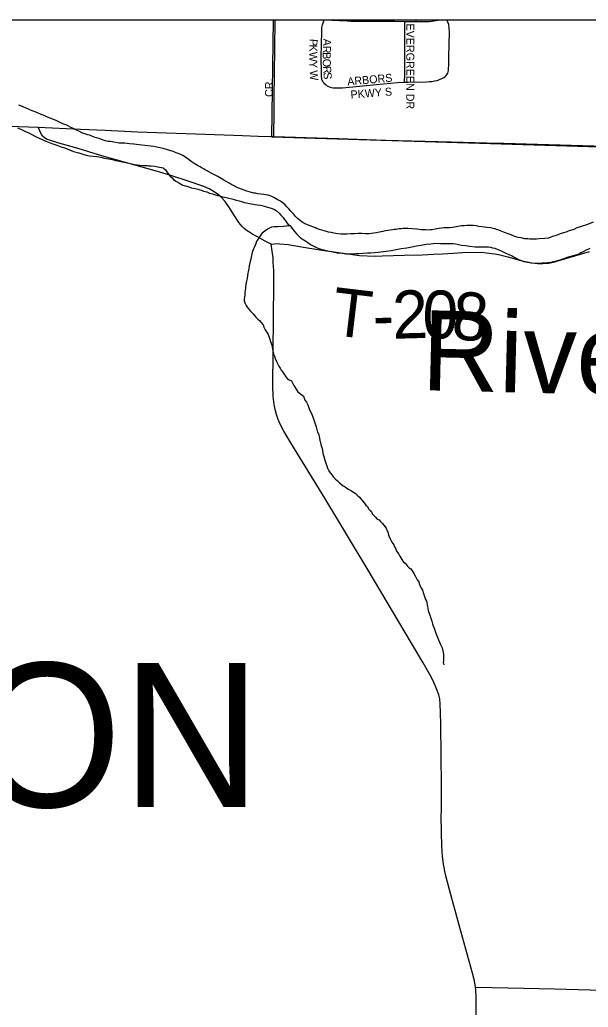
# Model space of a CAD drawing. Extents: x 0 to 68, y 0 to 52.9.
# Drawn here: x 60.854 to 62.63, y 49.856 to 52.941 of the extents above; entities that cross this region are included whole.
import ezdxf

# ---------------------------------------------------------------- set-up
doc = ezdxf.new("R2010")
doc.units = 0
for name, color, linetype in [('Default', 7, 'Continuous'), ('GM_X_County_Road', 7, 'Continuous'), ('GM_X_Minor_River', 7, 'Continuous'), ('GM_X_State_Route', 7, 'Continuous'), ('GM_X_Township_Road', 7, 'Continuous'), ('GM_X_Township_Road_Text', 7, 'Continuous'), ('GM_X_Township_Text', 7, 'Continuous')]:
    doc.layers.add(name, color=color, linetype=linetype)

msp = doc.modelspace()

# ---------------------------------------------------------------- linework, layer by layer
at = {"layer": 'Default'}
msp.add_line((49.5172, 52.9414), (67.9972, 52.9414), dxfattribs=at)
for points in [[(64.3086, 52.9414), (64.3043, 52.4928), (61.6416, 52.5741), (61.6468, 52.9414)], [(61.6485, 52.6538), (61.6492, 52.6927), (61.65, 52.7761), (61.6508, 52.8499), (61.6519, 52.9414)], [(61.8124, 52.7361), (61.8097, 52.7379), (61.8075, 52.7398), (61.8045, 52.7428), (61.8023, 52.746), (61.8004, 52.7495), (61.7989, 52.7526), (61.7981, 52.7551), (61.7975, 52.7573), (61.7973, 52.7595), (61.7971, 52.7612), (61.7969, 52.7638), (61.7968, 52.7682), (61.7964, 52.7791), (61.7957, 52.8191), (61.7964, 52.8688), (61.7977, 52.9009), (61.7978, 52.9116), (61.7982, 52.9173), (61.7998, 52.9254), (61.8046, 52.9414)], [(61.8053, 52.9414), (61.8768, 52.9376), (61.888, 52.9375)], [(61.888, 52.9375), (62.0258, 52.9366), (62.0575, 52.9361)], [(62.0564, 52.7461), (62.0568, 52.7712), (62.0569, 52.8301), (62.0575, 52.9216), (62.0575, 52.9361)], [(62.0575, 52.9361), (62.0927, 52.9355)], [(62.0927, 52.9355), (62.0928, 52.9414)], [(62.0927, 52.9355), (62.1248, 52.9359), (62.1334, 52.9362), (62.1411, 52.9371), (62.1673, 52.9414)], [(62.1864, 52.7675), (62.1891, 52.7712), (62.191, 52.7746), (62.1927, 52.7791), (62.1936, 52.7832), (62.194, 52.7878), (62.1947, 52.8008), (62.195, 52.826), (62.1961, 52.9041), (62.1959, 52.9139), (62.1956, 52.9186), (62.1949, 52.9227), (62.1942, 52.9264), (62.1887, 52.9414)], [(62.0564, 52.7461), (62.0675, 52.7467), (62.1252, 52.7476), (62.1338, 52.7481), (62.1417, 52.7489), (62.1498, 52.7502), (62.1578, 52.752), (62.1656, 52.7546), (62.1726, 52.7578), (62.1792, 52.7613), (62.183, 52.7643), (62.1864, 52.7675)], [(61.8124, 52.7361), (61.8186, 52.7331), (61.8242, 52.7308), (61.8274, 52.7299), (61.8327, 52.7289), (61.8374, 52.7286), (61.8456, 52.7285), (61.8621, 52.7291), (61.9688, 52.7391), (62.0345, 52.7449), (62.0564, 52.7461)], [(61.0474, 52.5879), (61.0384, 52.593), (61.0294, 52.5972), (61.0214, 52.6013), (61.0134, 52.6044), (61.0064, 52.6085), (60.9984, 52.6127), (60.9934, 52.6137), (60.9864, 52.6168), (60.9784, 52.621), (60.9694, 52.6251), (60.9573, 52.6303), (60.9493, 52.6344), (60.9403, 52.6375), (60.9303, 52.6427), (60.9203, 52.6458), (60.9113, 52.65), (60.9022, 52.6541), (60.8922, 52.6572), (60.8832, 52.6614), (60.8742, 52.6655), (60.8642, 52.6697), (60.8511, 52.6749)], [(60.8472, 52.6036), (60.8572, 52.5994), (60.8653, 52.5953), (60.8733, 52.5912), (60.8823, 52.5881), (60.8913, 52.5829), (60.9053, 52.5757), (60.9143, 52.5716), (60.9213, 52.5685), (60.9283, 52.5654), (60.9353, 52.5623), (60.9453, 52.5581), (60.9574, 52.5539), (60.9694, 52.5498), (60.9804, 52.5456), (60.9935, 52.5414), (61.0075, 52.5362), (61.0215, 52.53), (61.0386, 52.5257), (61.0506, 52.5216), (61.0617, 52.5184), (61.0717, 52.5163), (61.0828, 52.5151), (61.0949, 52.514), (61.1069, 52.5118), (61.119, 52.5086), (61.131, 52.5064), (61.1431, 52.5043), (61.1531, 52.5021), (61.1652, 52.5), (61.1742, 52.4978), (61.1853, 52.4957), (61.1983, 52.4925), (61.2134, 52.4893), (61.2285, 52.4871), (61.2385, 52.486), (61.2436, 52.4859), (61.2526, 52.4858), (61.2576, 52.4847), (61.2647, 52.4846), (61.2758, 52.4835), (61.2848, 52.4823), (61.3019, 52.4791), (61.3088, 52.472), (61.3138, 52.4659), (61.3187, 52.4588), (61.3237, 52.4527), (61.3297, 52.4476), (61.3347, 52.4425), (61.3416, 52.4374), (61.3506, 52.4322), (61.3636, 52.425), (61.3787, 52.4208), (61.3907, 52.4167), (61.4018, 52.4145), (61.4108, 52.4124), (61.4168, 52.4103), (61.4219, 52.4092), (61.4279, 52.4061), (61.4379, 52.404), (61.4469, 52.3998), (61.4559, 52.3977), (61.465, 52.3946), (61.477, 52.3914)], [(61.8663, 52.2718), (61.8572, 52.2719), (61.8482, 52.273), (61.8351, 52.2742), (61.8271, 52.2763), (61.819, 52.2774), (61.812, 52.2795), (61.7899, 52.2859), (61.7829, 52.288), (61.7779, 52.291), (61.7699, 52.2942), (61.7608, 52.2973), (61.7558, 52.2994), (61.7478, 52.3025), (61.7418, 52.3056), (61.7348, 52.3097), (61.7268, 52.3158), (61.7209, 52.3219), (61.7159, 52.327), (61.709, 52.3351), (61.701, 52.3433), (61.695, 52.3504), (61.6881, 52.3565), (61.6831, 52.3626), (61.6772, 52.3687), (61.6722, 52.3718), (61.6662, 52.3759), (61.6582, 52.38), (61.6482, 52.3862), (61.6412, 52.3893), (61.6361, 52.3913), (61.6301, 52.3934), (61.6241, 52.3945), (61.6161, 52.3956), (61.607, 52.3967), (61.598, 52.3979), (61.5899, 52.4), (61.5849, 52.4), (61.5638, 52.4053), (61.5548, 52.4085), (61.5468, 52.4116), (61.5387, 52.4147), (61.5297, 52.4188), (61.5237, 52.4229), (61.5167, 52.426), (61.5097, 52.4302), (61.5007, 52.4353), (61.4917, 52.4404), (61.4827, 52.4456), (61.4727, 52.4517), (61.4647, 52.4559), (61.4577, 52.459), (61.4517, 52.4621), (61.4447, 52.4662), (61.4397, 52.4692), (61.4347, 52.4713), (61.4297, 52.4744), (61.4237, 52.4775), (61.4177, 52.4816), (61.4097, 52.4857), (61.3987, 52.4919), (61.3898, 52.499), (61.3828, 52.5041), (61.3758, 52.5093), (61.3688, 52.5144), (61.3638, 52.5175), (61.3588, 52.5195), (61.3518, 52.5226), (61.3428, 52.5258), (61.3327, 52.5299), (61.3227, 52.5331), (61.3127, 52.5362), (61.3016, 52.5394), (61.2926, 52.5415), (61.2826, 52.5436), (61.2725, 52.5458), (61.2634, 52.5459), (61.2544, 52.547), (61.2443, 52.5482), (61.2353, 52.5493), (61.2272, 52.5504), (61.2182, 52.5515), (61.2102, 52.5526), (61.1971, 52.5538), (61.189, 52.5549), (61.182, 52.556), (61.1729, 52.5561), (61.1639, 52.5562), (61.1428, 52.5595), (61.1367, 52.5606), (61.1297, 52.5607), (61.1217, 52.5628), (61.1146, 52.5649), (61.1016, 52.5701), (61.0936, 52.5722), (61.0866, 52.5743), (61.0765, 52.5785), (61.0715, 52.5806), (61.0665, 52.5816), (61.0605, 52.5837), (61.0474, 52.5879)], [(61.477, 52.3914), (61.4881, 52.3883), (61.4991, 52.3861), (61.5071, 52.384), (61.5162, 52.3819), (61.5242, 52.3797), (61.5302, 52.3777), (61.5393, 52.3755), (61.5463, 52.3734), (61.5563, 52.3703), (61.5623, 52.3692), (61.5714, 52.3671), (61.5774, 52.366), (61.5844, 52.3649), (61.5895, 52.3638), (61.5955, 52.3627), (61.6045, 52.3616), (61.6106, 52.3605), (61.6176, 52.3594), (61.6246, 52.3573), (61.6427, 52.3521), (61.6497, 52.348), (61.6547, 52.3459), (61.6647, 52.3367), (61.6696, 52.3306), (61.6766, 52.3235), (61.6805, 52.3184), (61.6855, 52.3123), (61.6885, 52.3073), (61.6924, 52.3012), (61.6974, 52.2981), (61.7034, 52.292), (61.7083, 52.2849), (61.7182, 52.2727), (61.7312, 52.2605), (61.7441, 52.2513), (61.7541, 52.2451), (61.7621, 52.239), (61.7731, 52.2338), (61.7831, 52.2287), (61.7942, 52.2245), (61.8042, 52.2224), (61.8122, 52.2203), (61.8213, 52.2181), (61.8323, 52.216), (61.8454, 52.2128), (61.8615, 52.2116), (61.8736, 52.2104), (61.8826, 52.2103), (61.8947, 52.2101), (61.9038, 52.211), (61.9128, 52.2109), (61.9401, 52.2126), (61.9501, 52.2134), (61.9622, 52.2143), (61.9733, 52.2151), (61.9814, 52.216), (61.9895, 52.2169), (61.9985, 52.2188), (62.0147, 52.2206), (62.0298, 52.2234), (62.046, 52.2262), (62.0631, 52.229), (62.0793, 52.2318), (62.0934, 52.2347), (62.1086, 52.2375), (62.1237, 52.2403), (62.1388, 52.2411), (62.1529, 52.2429), (62.168, 52.2427), (62.1872, 52.2425), (62.1993, 52.2423), (62.2083, 52.2422), (62.2154, 52.2411), (62.2244, 52.239), (62.2344, 52.2368), (62.2465, 52.2357), (62.2596, 52.2335), (62.2767, 52.2323), (62.2938, 52.232), (62.3059, 52.2319), (62.3119, 52.2318), (62.319, 52.2317), (62.325, 52.2306), (62.331, 52.2285), (62.3381, 52.2274), (62.3451, 52.2243), (62.3511, 52.2222), (62.3601, 52.2181), (62.3701, 52.2129), (62.3801, 52.2088), (62.3871, 52.2057), (62.3921, 52.2036), (62.3971, 52.2005), (62.4051, 52.1964), (62.4121, 52.1923), (62.4212, 52.1892), (62.4292, 52.186), (62.4402, 52.1839), (62.4513, 52.1817), (62.4674, 52.1805)], [(62.6453, 52.3088), (62.623, 52.3), (62.6139, 52.2971), (62.6048, 52.2942), (62.5947, 52.2914), (62.5876, 52.2874), (62.5815, 52.2855), (62.5734, 52.2826), (62.5673, 52.2807), (62.5613, 52.2777), (62.5532, 52.2758), (62.5421, 52.272), (62.5329, 52.2681), (62.5259, 52.2661), (62.5188, 52.2642), (62.5137, 52.2623), (62.5056, 52.2594), (62.4945, 52.2575), (62.4764, 52.2568), (62.4683, 52.2559), (62.4633, 52.2559), (62.4552, 52.256), (62.4472, 52.2561), (62.4412, 52.2572), (62.4321, 52.2573), (62.421, 52.2595), (62.411, 52.2606), (62.404, 52.2627), (62.3959, 52.2658), (62.3889, 52.2689), (62.3799, 52.2721), (62.3689, 52.2762), (62.3579, 52.2804), (62.3509, 52.2835), (62.3438, 52.2856), (62.3388, 52.2877), (62.3328, 52.2888), (62.3248, 52.2909), (62.3137, 52.292), (62.3057, 52.2931), (62.2976, 52.2943), (62.2886, 52.2954), (62.2795, 52.2975), (62.2705, 52.2986), (62.2604, 52.2988), (62.2503, 52.2989), (62.2423, 52.298), (62.2342, 52.2971), (62.212, 52.2934), (62.2059, 52.2924), (62.1969, 52.2916), (62.1888, 52.2917), (62.1797, 52.2908), (62.1717, 52.2899), (62.1646, 52.289), (62.1575, 52.2881), (62.1515, 52.2871), (62.1424, 52.2852), (62.1374, 52.2853), (62.1313, 52.2844), (62.1222, 52.2845), (62.1092, 52.2847), (62.0941, 52.2869), (62.079, 52.2881), (62.0659, 52.2893), (62.0518, 52.2894), (62.0458, 52.2885), (62.0397, 52.2876), (62.0346, 52.2867), (62.0296, 52.2857), (62.0236, 52.2858), (62.0185, 52.2849), (62.0114, 52.2839), (62.0044, 52.283), (61.9953, 52.2822), (61.9882, 52.2802), (61.9832, 52.2783), (61.9781, 52.2774), (61.9731, 52.2764), (61.968, 52.2755), (61.96, 52.2746), (61.9529, 52.2737), (61.9448, 52.2728), (61.9338, 52.2729), (61.9227, 52.2731), (61.9116, 52.2732), (61.8995, 52.2724), (61.8884, 52.2725), (61.8763, 52.2717), (61.8663, 52.2718)], [(62.4674, 52.1805), (62.5037, 52.1831), (62.5138, 52.1839), (62.5218, 52.1858), (62.5309, 52.1877), (62.5421, 52.1916), (62.5542, 52.1955), (62.5683, 52.2003), (62.5845, 52.2051), (62.5956, 52.208), (62.6007, 52.2099), (62.6068, 52.2139), (62.6149, 52.2178), (62.623, 52.2217), (62.6362, 52.2275)]]:
    msp.add_lwpolyline(points, dxfattribs=at)
at = {"layer": 'GM_X_County_Road'}
msp.add_lwpolyline([(61.6473, 52.577), (61.6485, 52.6538)], dxfattribs=at)
at = {"layer": 'GM_X_Minor_River'}
for points in [[(61.6682, 52.2955), (61.6601, 52.2946), (61.6551, 52.2947), (61.649, 52.2947), (61.6399, 52.2928), (61.6339, 52.2899), (61.6278, 52.287), (61.6115, 52.2741), (61.6074, 52.2692), (61.6033, 52.2632), (61.5992, 52.2562), (61.5951, 52.2502), (61.592, 52.2453), (61.5899, 52.2393), (61.5868, 52.2323), (61.5837, 52.2253), (61.5805, 52.2143), (61.5784, 52.2043), (61.5762, 52.1932), (61.5731, 52.1822), (61.5709, 52.1722), (61.5698, 52.1642), (61.5688, 52.1592), (61.5677, 52.1542), (61.5666, 52.1492), (61.5655, 52.1421), (61.5644, 52.1331), (61.5623, 52.1241), (61.5601, 52.1141), (61.559, 52.1071), (61.559, 52.102), (61.5579, 52.096), (61.5568, 52.088), (61.5567, 52.082), (61.5556, 52.075), (61.5555, 52.0699), (61.5555, 52.0629), (61.5574, 52.0569), (61.5613, 52.0488), (61.5643, 52.0437), (61.5692, 52.0376), (61.5752, 52.0305), (61.5831, 52.0224), (61.5911, 52.0122), (61.598, 52.0061), (61.603, 52.002), (61.607, 51.9969), (61.6139, 51.9878), (61.6169, 51.9807), (61.6208, 51.9727), (61.6267, 51.9635), (61.6297, 51.9575), (61.6326, 51.9514), (61.6355, 51.9433), (61.6374, 51.9363), (61.6394, 51.9312), (61.6413, 51.9242), (61.6423, 51.9191), (61.6432, 51.9121), (61.6441, 51.9071), (61.6461, 51.902), (61.647, 51.896), (61.65, 51.8899), (61.6519, 51.8829), (61.6558, 51.8738), (61.6597, 51.8657), (61.6637, 51.8586), (61.6676, 51.8525), (61.6706, 51.8464), (61.6755, 51.8404), (61.6795, 51.8343), (61.6854, 51.8252), (61.6903, 51.8191), (61.6953, 51.816), (61.7024, 51.8129), (61.7102, 51.7987), (61.7231, 51.7785), (61.74, 51.7652), (61.7449, 51.7531), (61.7499, 51.747), (61.7538, 51.7379), (61.7596, 51.7227), (61.7655, 51.7106), (61.7675, 51.7055), (61.7714, 51.6944), (61.7743, 51.6854), (61.7772, 51.6783), (61.7801, 51.6692), (61.7839, 51.6531), (61.7879, 51.645), (61.7898, 51.639), (61.7917, 51.6279), (61.7945, 51.6138), (61.7974, 51.6047), (61.7993, 51.5976), (61.8012, 51.5856), (61.8041, 51.5765)], [(61.6682, 52.2955), (61.6966, 52.2986)], [(61.8041, 51.5765), (61.807, 51.5654), (61.8109, 51.5523), (61.8128, 51.5472), (61.8157, 51.5402), (61.8197, 51.5321), (61.8236, 51.526), (61.8296, 51.5189), (61.8345, 51.5118), (61.8395, 51.5067), (61.8465, 51.5006), (61.8524, 51.4945), (61.8644, 51.4853), (61.8704, 51.4822), (61.8754, 51.4781), (61.8814, 51.475), (61.8884, 51.4709), (61.8934, 51.4678), (61.9014, 51.4617), (61.9083, 51.4556), (61.9153, 51.4495), (61.9193, 51.4444), (61.9242, 51.4393), (61.9302, 51.4322), (61.9351, 51.4251), (61.9401, 51.421), (61.944, 51.4129), (61.949, 51.4078), (61.953, 51.4028), (61.9569, 51.3957), (61.9639, 51.3886), (61.9708, 51.3814), (61.9768, 51.3783), (61.9808, 51.3733), (61.9868, 51.3672), (61.9918, 51.3621), (61.9987, 51.3529), (62.0006, 51.3479), (62.0036, 51.3398), (62.0074, 51.3287), (62.0123, 51.3176), (62.0163, 51.3095), (62.0222, 51.3004), (62.0241, 51.2954), (62.0281, 51.2903), (62.031, 51.2812), (62.0379, 51.2711), (62.0419, 51.265), (62.0478, 51.2549), (62.0527, 51.2468), (62.0577, 51.2437), (62.0657, 51.2345), (62.0706, 51.2284), (62.0756, 51.2254), (62.0816, 51.2162), (62.0855, 51.2112), (62.0904, 51.2021), (62.0953, 51.191), (62.1003, 51.1849), (62.1023, 51.1798), (62.1052, 51.1717), (62.1091, 51.1647), (62.1121, 51.1586), (62.1149, 51.1485), (62.1189, 51.1394), (62.1218, 51.1303), (62.1247, 51.1243), (62.1275, 51.1082), (62.1304, 51.0951), (62.1343, 51.084), (62.1362, 51.0779), (62.1391, 51.0688), (62.141, 51.0618), (62.144, 51.0537), (62.1459, 51.0477), (62.1488, 51.0406), (62.1537, 51.0244), (62.1605, 51.0093), (62.1673, 50.9911), (62.1742, 50.979), (62.178, 50.9588), (62.1778, 50.9387), (62.1767, 50.9317), (62.1767, 50.9317), (62.1796, 50.9257)]]:
    msp.add_lwpolyline(points, dxfattribs=at)
at = {"layer": 'GM_X_State_Route'}
for points in [[(60.1201, 52.6335), (60.3458, 52.6263), (60.6817, 52.6154), (60.8209, 52.6094), (60.9109, 52.6054), (61.0441, 52.5995), (61.1206, 52.5962)], [(61.1206, 52.5962), (61.2222, 52.5917), (61.4033, 52.5848), (61.4928, 52.5817), (61.5498, 52.5797), (61.599, 52.5777), (61.6473, 52.577), (61.8495, 52.5702), (61.9971, 52.5655), (62.2021, 52.5597), (62.3129, 52.5571), (62.3662, 52.5559), (62.6122, 52.5488), (63.1453, 52.5327), (63.3912, 52.5249), (63.6367, 52.5169), (63.6604, 52.5161)]]:
    msp.add_lwpolyline(points, dxfattribs=at)
at = {"layer": 'GM_X_Township_Road'}
for points in [[(60.9759, 52.5561), (60.9666, 52.5588), (60.9498, 52.5641), (60.9392, 52.5677), (60.9308, 52.5724), (60.9245, 52.5777), (60.9203, 52.5846), (60.9109, 52.6054)], [(61.6393, 52.2404), (61.6204, 52.2499), (61.5946, 52.2641), (61.5788, 52.2725), (61.5694, 52.2783), (61.5608, 52.2836), (61.5547, 52.2892), (61.5489, 52.2952), (61.5383, 52.3082), (61.5248, 52.3291), (61.5076, 52.3571), (61.5024, 52.3638), (61.4952, 52.3734), (61.4831, 52.3871), (61.4752, 52.3944), (61.4617, 52.4039), (61.446, 52.4126), (61.4294, 52.4205), (61.3828, 52.4364), (61.3263, 52.4548), (61.2843, 52.4669), (61.1175, 52.5142), (61.0865, 52.5236), (61.0498, 52.5351), (61.0099, 52.5465), (60.9759, 52.5561)], [(61.6393, 52.2404), (61.6586, 52.242), (61.6666, 52.2413), (61.692, 52.2391), (61.7345, 52.2322), (61.7917, 52.2222), (61.9152, 52.2046), (61.9645, 52.2024), (61.9862, 52.2035), (62.0548, 52.2055), (62.1113, 52.207), (62.1465, 52.2094), (62.1746, 52.2104), (62.2084, 52.2123), (62.2373, 52.2143), (62.2966, 52.2149), (62.3124, 52.213), (62.3369, 52.2104), (62.3494, 52.2076), (62.3794, 52.2008), (62.4199, 52.1892), (62.4538, 52.1815), (62.4731, 52.1796), (62.4885, 52.1796), (62.5059, 52.1806), (62.5214, 52.1835), (62.5426, 52.1902), (62.6344, 52.2173)], [(62.2778, 49.9188), (62.2747, 49.938), (62.2688, 49.9621), (62.2268, 50.1124), (62.1961, 50.2231), (62.1842, 50.2708), (62.1779, 50.3028), (62.1746, 50.3271), (62.1723, 50.3597), (62.1716, 50.4006), (62.1707, 50.4576), (62.1713, 50.4658), (62.172, 50.4905), (62.1714, 50.5477), (62.1694, 50.739), (62.1684, 50.7767), (62.167, 50.8028), (62.1664, 50.8192), (62.1635, 50.8318), (62.156, 50.851), (62.1465, 50.8739), (62.1352, 50.896), (62.1148, 50.9318), (61.9429, 51.2212), (61.8068, 51.446), (61.7036, 51.6138), (61.6787, 51.6562), (61.6675, 51.6779), (61.661, 51.6928), (61.6556, 51.7081), (61.6514, 51.7237), (61.6483, 51.7397), (61.6457, 51.7639), (61.6447, 51.7966), (61.6457, 51.9033), (61.6477, 52.1167), (61.6475, 52.1579), (61.646, 52.1826), (61.6451, 52.1973), (61.643, 52.2183), (61.6393, 52.2404)], [(62.2413, 47.7482), (62.2414, 47.7793), (62.2473, 48.0584), (62.2488, 48.2226), (62.2521, 48.3867), (62.2533, 48.4852), (62.2584, 48.7643), (62.2611, 48.8874), (62.2642, 49.0598), (62.2688, 49.2813), (62.2726, 49.4947), (62.2753, 49.6425), (62.2764, 49.741), (62.2791, 49.7983), (62.2801, 49.8394), (62.2801, 49.8888), (62.2789, 49.9096), (62.2778, 49.9188)], [(62.2778, 49.9188), (62.3301, 49.917), (62.5262, 49.9132), (62.817, 49.9046)]]:
    msp.add_lwpolyline(points, dxfattribs=at)

# ---------------------------------------------------------------- texts
at = {"layer": 'Default'}
for s, height, rotation, p in [('EVERGREEN DR', 0.025, 270, (62.0616, 52.9296)), ('K', 0.025, 268.4891, (61.7588, 52.8641)), ('P', 0.025, 267.9507, (61.7595, 52.8819)), ('R', 0.025, 268.1044, (61.8013, 52.8606)), ('A', 0.025, 268.0763, (61.802, 52.8826)), ('W', 0.025, 270.2943, (61.7582, 52.8412)), ('B', 0.025, 268.8182, (61.8006, 52.8405)), ('Y', 0.025, 272.168, (61.7584, 52.8118)), ('O', 0.025, 272.8121, (61.8002, 52.8188)), ('W', 0.025, 273.6946, (61.7597, 52.7825)), ('R', 0.025, 273.8056, (61.8013, 52.7963)), ('S', 0.025, 273.843, (61.8026, 52.7766)), ('ARBORS', 0.025, 5.1033, (61.8783, 52.7357)), ('CR', 0.025, 90, (61.6452, 52.7002)), ('PKWY S', 0.025, 4.401, (61.8883, 52.695)), ('River', 0.2501, 358.5964, (62.1079, 51.7841))]:
    msp.add_text(s, height=height, rotation=rotation, dxfattribs=at).set_placement(p)
at = {"layer": 'GM_X_Township_Road_Text'}
for s, rotation, p in [('T', 353.1955, (61.823, 51.9572)), ('2', 1.5878, (62.0199, 51.9444)), ('0', 358.2928, (62.11, 51.947)), ('8', 355.0553, (62.2001, 51.9444)), ('-', 1.5396, (61.9582, 51.9428))]:
    msp.add_text(s, height=0.15, rotation=rotation, dxfattribs=at).set_placement(p)
at = {"layer": 'GM_X_Township_Text'}
msp.add_text('MARION', height=0.45, rotation=0, dxfattribs=at).set_placement((59.2002, 50.4815))

doc.saveas('drawing.dxf')
